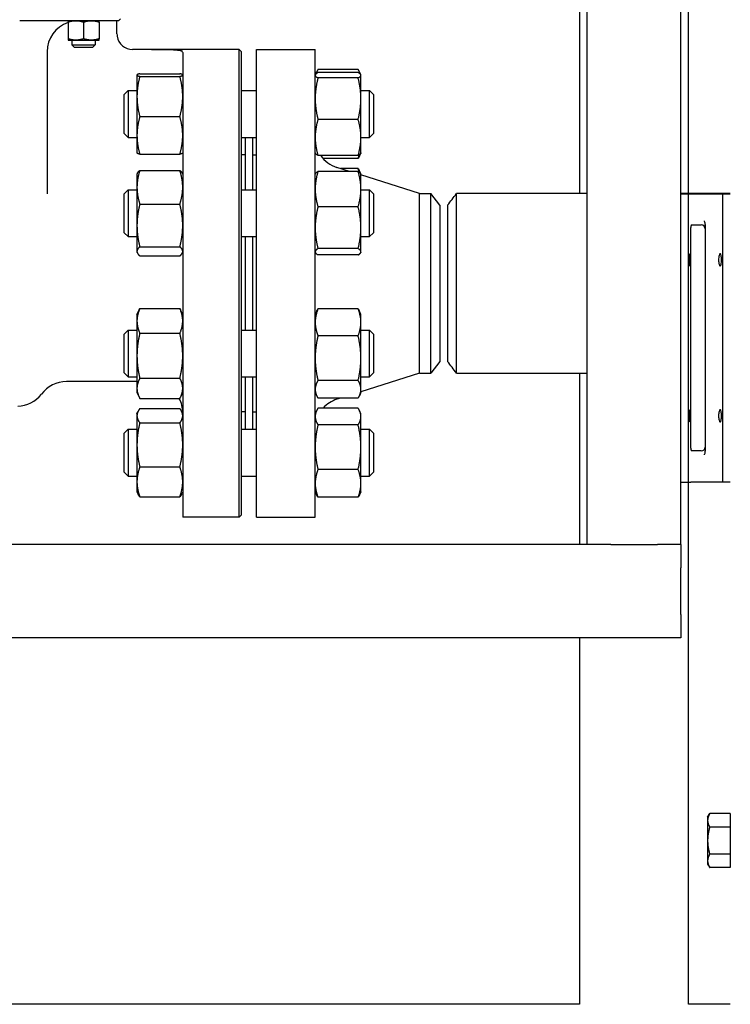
# Model space of a CAD drawing. Header units: inches. Extents: x 24 to 1128, y -69 to 748.
# Tile 556 of 656: x 999 to 1010, y 287 to 303. Entities that reach past the tile are written whole.
import ezdxf

# ---------------------------------------------------------------- set-up
doc = ezdxf.new("R2010")
doc.units = ezdxf.units.IN
doc.header["$LTSCALE"] = 32
doc.header["$MEASUREMENT"] = 0
doc.layers.add('Visible (ANSI)', color=7, linetype='Continuous', lineweight=30)

msp = doc.modelspace()

# ---------------------------------------------------------------- linework, layer by layer
at = {"layer": 'Visible (ANSI)'}
for p, q in [((1007.66005, 294.35867), (1007.66005, 310.10867)), ((1009.16005, 294.35867), (1009.16005, 310.10867)), ((1009.28453, 299.98617), (1009.28453, 304.48367)), ((1007.53453, 303.60867), (1007.53453, 299.98617)), ((1000.0752, 302.75877), (998.55374, 302.75877)), ((999.32898, 302.73644), (999.32898, 302.4686)), ((999.57898, 302.73644), (999.57898, 302.4686)), ((999.82898, 302.73644), (999.82898, 302.4686)), ((1000.13828, 302.75877), (1000.0752, 302.75877)), ((1000.11453, 302.54617), (1000.11453, 302.75877)), ((1000.13828, 302.75877), (1000.16953, 302.79002)), ((999.32898, 302.44627), (999.45398, 302.44627)), ((999.39148, 302.44627), (999.39148, 302.37082)), ((999.45398, 302.44627), (999.70398, 302.44627)), ((999.70398, 302.44627), (999.82898, 302.44627)), ((999.76648, 302.44627), (999.76648, 302.37082)), ((998.99434, 302.25877), (998.99434, 299.98374)), ((999.39148, 302.37082), (999.76648, 302.37082)), ((999.42873, 302.33357), (999.39148, 302.37082)), ((999.42873, 302.33357), (999.72923, 302.33357)), ((999.72923, 302.33357), (999.76648, 302.37082)), ((1001.16953, 302.29617), (1000.36453, 302.29617)), ((1000.66953, 302.29484), (1001.16953, 302.29484)), ((1002.07578, 302.29617), (1001.16953, 302.29617)), ((1001.16953, 302.29484), (1001.16953, 302.29617)), ((1001.16953, 302.24786), (1001.16953, 294.79617)), ((1002.07578, 294.79617), (1002.07578, 302.29617)), ((1002.10703, 302.26492), (1002.07578, 302.29617)), ((1002.10703, 302.26492), (1002.10703, 294.82742)), ((1002.35453, 294.79617), (1002.35453, 302.29617)), ((1002.35453, 302.29617), (1003.29453, 302.29617)), ((1003.29453, 294.79617), (1003.29453, 302.29617)), ((1003.29664, 301.8919), (1003.31714, 301.93585)), ((1003.98345, 301.97681), (1003.33962, 301.97681)), ((1003.98345, 301.92606), (1003.33962, 301.92606)), ((1004.02642, 301.8919), (1004.00593, 301.93585)), ((1000.43553, 301.88738), (1000.43604, 301.88846)), ((1000.43553, 301.88738), (1000.43553, 301.88629)), ((1000.43553, 301.88629), (1000.43553, 301.54242)), ((1000.48062, 301.90756), (1001.12445, 301.90756)), ((1000.48062, 301.86501), (1001.12445, 301.86501)), ((1001.16953, 301.88738), (1001.16903, 301.88846)), ((1003.29453, 301.88738), (1003.29664, 301.8919)), ((1003.98345, 301.83971), (1003.33962, 301.83971)), ((1004.02853, 301.88738), (1004.02642, 301.8919)), ((1004.02853, 301.88289), (1004.02853, 301.88738)), ((1004.02853, 301.50787), (1004.02853, 301.88289)), ((1000.22953, 301.57488), (1000.29203, 301.63738)), ((1000.29203, 301.63738), (1000.29203, 300.88738)), ((1000.29203, 301.63738), (1000.43553, 301.63738)), ((1002.10703, 301.63738), (1002.35453, 301.63738)), ((1004.02853, 301.63738), (1004.16703, 301.63738)), ((1004.16703, 300.88738), (1004.16703, 301.63738)), ((1004.22953, 301.57488), (1004.16703, 301.63738)), ((1000.22953, 300.94988), (1000.22953, 301.57488)), ((1000.43553, 301.54242), (1000.43553, 300.91851)), ((1004.02853, 300.88736), (1004.02853, 301.50787)), ((1004.22953, 301.57488), (1004.22953, 300.94988)), ((1000.48062, 301.21983), (1001.12445, 301.21983)), ((1003.98345, 301.17603), (1003.33962, 301.17603)), ((1000.22953, 300.94988), (1000.29203, 300.88738)), ((1000.29203, 300.88738), (1000.43553, 300.88738)), ((1000.43553, 300.91851), (1000.43553, 300.63738)), ((1002.10703, 300.88738), (1002.35453, 300.88738)), ((1002.16953, 300.88738), (1002.16953, 300.04626)), ((1002.28953, 300.88738), (1002.28953, 300.04626)), ((1004.02853, 300.88738), (1004.16703, 300.88738)), ((1004.02853, 300.63738), (1004.02853, 300.88736)), ((1004.22953, 300.94988), (1004.16703, 300.88738)), ((1000.43553, 300.63738), (1000.43604, 300.63629)), ((1000.48062, 300.61719), (1001.12445, 300.61719)), ((1001.16953, 300.63738), (1001.16903, 300.63629)), ((1002.16953, 300.60617), (1002.10703, 300.60617)), ((1002.29453, 300.04626), (1002.29453, 300.60617)), ((1002.29453, 300.60617), (1002.35453, 300.60617)), ((1003.29453, 300.63738), (1003.29664, 300.63285)), ((1003.98345, 300.59869), (1003.33962, 300.59869)), ((1003.98345, 300.54794), (1003.42276, 300.54794)), ((1004.02642, 300.63285), (1004.00593, 300.5889)), ((1004.02853, 300.63738), (1004.02642, 300.63285)), ((1000.48062, 300.35613), (1001.12445, 300.35613)), ((1002.29453, 300.48617), (1002.28953, 300.48617)), ((1003.98345, 300.341), (1003.33962, 300.341)), ((1003.84758, 300.341), (1003.64356, 300.40562)), ((1003.98345, 300.38776), (1003.69994, 300.38776)), ((1004.02558, 300.3026), (1004.00306, 300.35088)), ((1000.43553, 300.29626), (1000.44163, 300.30934)), ((1000.43553, 300.29626), (1000.43553, 300.08638)), ((1001.16953, 300.29626), (1001.16343, 300.30934)), ((1003.29453, 300.29626), (1003.29749, 300.3026)), ((1004.02853, 300.29626), (1004.02558, 300.3026)), ((1004.02853, 300.05715), (1004.02853, 300.29626)), ((1004.96787, 299.98617), (1004.02853, 300.28369)), ((1000.22953, 299.98376), (1000.29203, 300.04626)), ((1000.29203, 300.04626), (1000.29203, 299.29626)), ((1000.29203, 300.04626), (1000.43553, 300.04626)), ((1000.43553, 300.08638), (1000.43553, 299.47418)), ((1002.10703, 300.04626), (1002.35453, 300.04626)), ((1004.02853, 299.43843), (1004.02853, 300.05715)), ((1004.02853, 300.04626), (1004.16703, 300.04626)), ((1004.16703, 299.29626), (1004.16703, 300.04626)), ((1004.22953, 299.98376), (1004.16703, 300.04626)), ((1000.22953, 299.35876), (1000.22953, 299.98376)), ((1004.22953, 299.98376), (1004.22953, 299.35876)), ((1004.96787, 297.10617), (1004.96787, 299.98617)), ((1004.96787, 299.98617), (1005.15066, 299.98617)), ((1005.15066, 297.10617), (1005.15066, 299.98617)), ((1005.29453, 299.79867), (1005.15066, 299.98617)), ((1007.66005, 299.98617), (1005.56192, 299.98617)), ((1009.16683, 299.98617), (1009.16005, 299.98617)), ((1009.16005, 299.98367), (1009.28505, 299.98367)), ((1009.95453, 299.98617), (1009.17224, 299.98617)), ((1009.28505, 295.35867), (1009.28505, 299.98367)), ((1009.28505, 299.98367), (1009.3219, 299.98367)), ((1009.3219, 299.98367), (1009.82953, 299.98367)), ((1009.82953, 299.98367), (1009.95453, 299.98367)), ((1009.82953, 299.98367), (1009.82953, 295.35867)), ((1000.48062, 299.81662), (1001.12445, 299.81662)), ((1003.98345, 299.7733), (1003.33962, 299.7733)), ((1005.29453, 299.79867), (1005.29453, 297.29367)), ((1005.41953, 299.79863), (1005.41953, 297.29369)), ((1000.43553, 299.47418), (1000.43553, 299.05907)), ((1004.02853, 299.05254), (1004.02853, 299.43843)), ((1009.32341, 295.90034), (1009.32341, 299.442)), ((1009.32477, 299.48367), (1009.48928, 299.48367)), ((1009.55178, 299.49007), (1009.55178, 295.85227)), ((1000.22953, 299.35876), (1000.29203, 299.29626)), ((1000.29203, 299.29626), (1000.43553, 299.29626)), ((1002.10703, 299.29626), (1002.35453, 299.29626)), ((1002.16953, 299.29626), (1002.16953, 297.79608)), ((1002.28953, 299.29626), (1002.28953, 297.79608)), ((1002.29453, 297.79608), (1002.29453, 299.29626)), ((1004.02853, 299.29626), (1004.16703, 299.29626)), ((1004.22953, 299.35876), (1004.16703, 299.29626)), ((1000.48062, 299.13175), (1001.12445, 299.13175)), ((1003.98345, 299.10356), (1003.33962, 299.10356)), ((1000.43553, 299.05907), (1000.43553, 299.04626)), ((1000.43553, 299.04626), (1000.44163, 299.03318)), ((1000.48062, 298.98639), (1001.12445, 298.98639)), ((1001.16953, 299.04626), (1001.16343, 299.03318)), ((1003.29453, 299.04626), (1003.29749, 299.03992)), ((1003.98345, 299.00152), (1003.33962, 299.00152)), ((1004.02853, 299.04626), (1004.02558, 299.03992)), ((1004.02853, 299.04626), (1004.02853, 299.05254)), ((1000.48062, 298.14151), (1001.12445, 298.14151)), ((1003.98345, 298.13758), (1003.33962, 298.13758)), ((1000.43553, 298.04608), (1000.47009, 298.12019)), ((1000.43553, 298.04608), (1000.43553, 297.94298)), ((1001.16953, 298.04608), (1001.13498, 298.12019)), ((1003.29453, 298.04608), (1003.32, 298.1007)), ((1004.02853, 298.04608), (1004.00306, 298.1007)), ((1004.02853, 297.92107), (1004.02853, 298.04608)), ((1000.43553, 297.94298), (1000.43553, 297.38423)), ((1004.02853, 297.3463), (1004.02853, 297.92107)), ((1000.22953, 297.73358), (1000.29203, 297.79608)), ((1000.22953, 297.10858), (1000.22953, 297.73358)), ((1000.29203, 297.79608), (1000.29203, 297.04608)), ((1000.29203, 297.79608), (1000.43553, 297.79608)), ((1000.48062, 297.74445), (1001.12445, 297.74445)), ((1002.10703, 297.79608), (1002.35453, 297.79608)), ((1003.98345, 297.70455), (1003.33962, 297.70455)), ((1004.02853, 297.79608), (1004.16703, 297.79608)), ((1004.16703, 297.04608), (1004.16703, 297.79608)), ((1004.22953, 297.73358), (1004.16703, 297.79608)), ((1004.22953, 297.73358), (1004.22953, 297.10858)), ((1000.43553, 297.38423), (1000.43553, 296.86233)), ((1004.02853, 296.84631), (1004.02853, 297.3463)), ((1005.29453, 297.29367), (1005.15066, 297.10617)), ((1000.22953, 297.10858), (1000.29203, 297.04608)), ((1000.29203, 297.04608), (1000.43553, 297.04608)), ((1000.48062, 297.02402), (1001.12445, 297.02402)), ((1002.10703, 297.04608), (1002.35453, 297.04608)), ((1002.16953, 297.04608), (1002.16953, 296.20496)), ((1002.28953, 297.04608), (1002.28953, 296.20496)), ((1002.29453, 296.48617), (1002.29453, 297.04608)), ((1004.96787, 297.10617), (1004.02853, 296.80865)), ((1004.02853, 297.04608), (1004.16703, 297.04608)), ((1004.22953, 297.10858), (1004.16703, 297.04608)), ((1004.96787, 297.10617), (1005.15066, 297.10617)), ((1005.56192, 297.10617), (1007.66005, 297.10617)), ((1007.53453, 297.10617), (1007.53453, 294.35867)), ((1000.43553, 296.97137), (999.30337, 296.97137)), ((1003.98345, 296.98805), (1003.33962, 296.98805)), ((1000.43553, 296.86233), (1000.43553, 296.79608)), ((1000.43553, 296.79608), (1000.47009, 296.72197)), ((1001.16953, 296.79608), (1001.13498, 296.72197)), ((1003.29453, 296.79608), (1003.32, 296.74146)), ((1004.02853, 296.79608), (1004.00306, 296.74146)), ((1004.02853, 296.79608), (1004.02853, 296.84631)), ((1000.48062, 296.70065), (1001.12445, 296.70065)), ((1002.29453, 296.60617), (1002.28953, 296.60617)), ((1003.98345, 296.70458), (1003.33962, 296.70458)), ((1003.69994, 296.70458), (1003.64356, 296.68672)), ((1000.43553, 296.45496), (1000.4512, 296.48856)), ((1000.43553, 296.45496), (1000.43553, 296.42308)), ((1000.43553, 296.42308), (1000.43553, 295.95585)), ((1000.48062, 296.53686), (1001.12445, 296.53686)), ((1001.16953, 296.45496), (1001.15387, 296.48856)), ((1002.16953, 296.48617), (1002.10703, 296.48617)), ((1002.29453, 296.48617), (1002.35453, 296.48617)), ((1003.29453, 296.45496), (1003.31714, 296.50344)), ((1003.98345, 296.5444), (1003.33962, 296.5444)), ((1004.02853, 296.45496), (1004.00593, 296.50344)), ((1004.02853, 296.40998), (1004.02853, 296.45496)), ((1004.02853, 295.91833), (1004.02853, 296.40998)), ((1000.48062, 296.3093), (1001.12445, 296.3093)), ((1003.98345, 296.27555), (1003.33962, 296.27555)), ((1000.22953, 296.14246), (1000.29203, 296.20496)), ((1000.22953, 295.51746), (1000.22953, 296.14246)), ((1000.29203, 296.20496), (1000.29203, 295.45496)), ((1000.29203, 296.20496), (1000.43553, 296.20496)), ((1002.10703, 296.20496), (1002.35453, 296.20496)), ((1004.02853, 296.20496), (1004.16703, 296.20496)), ((1004.16703, 295.45496), (1004.16703, 296.20496)), ((1004.22953, 296.14246), (1004.16703, 296.20496)), ((1004.22953, 296.14246), (1004.22953, 295.51746)), ((1000.43553, 295.95585), (1000.43553, 295.36273)), ((1004.02853, 295.33832), (1004.02853, 295.91833)), ((1009.48928, 295.85867), (1009.32477, 295.85867)), ((1000.22953, 295.51746), (1000.29203, 295.45496)), ((1000.29203, 295.45496), (1000.43553, 295.45496)), ((1000.48062, 295.6024), (1001.12445, 295.6024)), ((1002.10703, 295.45496), (1002.35453, 295.45496)), ((1003.98345, 295.56111), (1003.33962, 295.56111)), ((1004.02853, 295.45496), (1004.16703, 295.45496)), ((1004.22953, 295.51746), (1004.16703, 295.45496)), ((1000.43553, 295.36273), (1000.43553, 295.20496)), ((1004.02853, 295.20496), (1004.02853, 295.33832)), ((1009.16005, 295.35867), (1009.28505, 295.35867)), ((1009.28453, 286.98367), (1009.28453, 295.35867)), ((1009.28505, 295.35867), (1009.3219, 295.35867)), ((1009.82953, 295.35867), (1009.3219, 295.35867)), ((1009.95453, 295.35867), (1009.82953, 295.35867)), ((1000.43553, 295.20496), (1000.4512, 295.17137)), ((1001.16953, 295.20496), (1001.15387, 295.17137)), ((1003.29453, 295.20496), (1003.31714, 295.15649)), ((1004.02853, 295.20496), (1004.00593, 295.15649)), ((1000.48062, 295.12307), (1001.12445, 295.12307)), ((1003.98345, 295.11553), (1003.33962, 295.11553)), ((1002.10703, 294.82742), (1002.07578, 294.79617)), ((1002.07578, 294.79617), (1001.16953, 294.79617)), ((1002.35453, 294.79617), (1003.29453, 294.79617)), ((1007.66005, 294.35867), (988.66005, 294.35867)), ((1008.03505, 294.35867), (1007.66005, 294.35867)), ((1008.03505, 294.35867), (1008.78505, 294.35867)), ((1009.16005, 294.35867), (1008.78505, 294.35867)), ((1009.16005, 294.35867), (1009.16005, 293.98367)), ((1009.16005, 293.23367), (1009.16005, 293.98367)), ((1009.16005, 293.23367), (1009.16005, 292.85867)), ((1009.16005, 292.85867), (987.16005, 292.85867)), ((1007.53453, 292.85867), (1007.53453, 286.98367)), ((1009.59053, 289.98367), (1009.62402, 290.04168)), ((1009.59053, 289.98367), (1009.59053, 289.93343)), ((1009.59053, 289.93343), (1009.59053, 289.60867)), ((1009.95453, 290.04168), (1009.62402, 290.04168)), ((1009.95453, 290.04168), (1009.95453, 289.93343)), ((1009.95453, 289.98367), (1009.95453, 289.98367)), ((1009.95453, 289.93343), (1009.95453, 289.82518)), ((1009.95453, 289.82518), (1009.62402, 289.82518)), ((1009.95453, 289.82518), (1009.95453, 289.60867)), ((1009.59053, 289.60867), (1009.59053, 289.28391)), ((1009.95453, 289.60867), (1009.95453, 289.39216)), ((1009.95453, 289.39216), (1009.62402, 289.39216)), ((1009.95453, 289.39216), (1009.95453, 289.28391)), ((1009.59053, 289.28391), (1009.59053, 289.23367)), ((1009.59053, 289.23367), (1009.62402, 289.17566)), ((1009.95453, 289.17566), (1009.62402, 289.17566)), ((1009.95453, 289.28391), (1009.95453, 289.17566)), ((1009.95453, 289.23367), (1009.95453, 289.23367)), ((1007.53453, 286.98367), (985.95453, 286.98367)), ((1009.95453, 286.98367), (1009.28453, 286.98367))]:
    msp.add_line(p, q, dxfattribs=at)
for centre, radius, start, end in [((999.49434, 302.25877), 0.5, 109.311794, 180), ((1000.36453, 302.54617), 0.25, 188.604112, 270), ((1003.79453, 300.88228), 0.5, 214.554106, 252.425284), ((1009.48928, 299.42117), 0.0625, 0, 90), ((999.30337, 296.47137), 0.5, 90, 143.477266), ((998.5219, 297.05011), 0.47244, 270, 323.477266), ((1000.66953, 296.47137), 0.5, 0, 27.294411), ((1003.79453, 296.21006), 0.5, 107.574716, 138.033818), ((1009.48928, 295.92117), 0.0625, 270, 0)]:
    msp.add_arc(centre, radius, start, end, dxfattribs=at)
for centre, start_param, end_param in [((1009.32486, 299.442), 3.14159265, 4.71238898), ((1009.32486, 295.90034), 4.71238898, 6.28318531)]:
    msp.add_ellipse(centre, major_axis=(0, -0.04167), ratio=0.03492077, start_param=start_param, end_param=end_param, dxfattribs=at)
for centre in [(1009.29598, 298.92117), (1009.29598, 296.42117)]:
    msp.add_ellipse(centre, major_axis=(0, -0.09843), ratio=0.03492077, dxfattribs=at)
for points, weights in [([(999.32898, 302.73644), (999.39597, 302.75877), (999.45398, 302.75877)], [1.01001874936, 1.04314139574, 1]), ([(999.32898, 302.75316), (999.32898, 302.74768), (999.32898, 302.73644)], [1.02411989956, 1.0264275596, 1.01001874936]), ([(999.45398, 302.75877), (999.51199, 302.75877), (999.57898, 302.73644)], [1, 1.04314139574, 1.01001874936]), ([(999.57898, 302.73644), (999.64597, 302.75877), (999.70398, 302.75877)], [1.01001874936, 1.04314139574, 1]), ([(999.70398, 302.75877), (999.76199, 302.75877), (999.82898, 302.73644)], [1, 1.04314139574, 1.01001874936]), ([(999.82898, 302.73644), (999.82898, 302.75877), (999.82898, 302.75877)], [1.01001874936, 1.04314139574, 1]), ([(999.32898, 302.4686), (999.32898, 302.44627), (999.32898, 302.44627)], [1.01001874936, 1.04314139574, 1]), ([(999.45398, 302.44627), (999.39597, 302.44627), (999.32898, 302.4686)], [1, 1.04314139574, 1.01001874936]), ([(999.57898, 302.4686), (999.51199, 302.44627), (999.45398, 302.44627)], [1.01001874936, 1.04314139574, 1]), ([(999.70398, 302.44627), (999.64597, 302.44627), (999.57898, 302.4686)], [1, 1.04314139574, 1.01001874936]), ([(999.82898, 302.4686), (999.76199, 302.44627), (999.70398, 302.44627)], [1.01001874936, 1.04314139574, 1]), ([(999.82898, 302.44627), (999.82898, 302.44627), (999.82898, 302.4686)], [1, 1.04314139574, 1.01001874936]), ([(1003.33962, 301.92606), (1003.29453, 301.90292), (1003.29453, 301.88289)], [1, 1.0379548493, 1]), ([(1003.33962, 301.97681), (1003.31491, 301.93734), (1003.30395, 301.90205)], [1, 1.02044778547, 1.01886350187]), ([(1004.01912, 301.90205), (1004.00815, 301.93734), (1003.98345, 301.97681)], [1.01886350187, 1.02044778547, 1]), ([(1004.02853, 301.88289), (1004.02853, 301.90292), (1003.98345, 301.92606)], [1, 1.0379548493, 1]), ([(1000.48062, 301.90756), (1000.43553, 301.89616), (1000.43553, 301.88629)], [1, 1.0379548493, 1]), ([(1000.43553, 301.88629), (1000.43553, 301.87641), (1000.48062, 301.86501)], [1, 1.0379548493, 1]), ([(1000.48062, 301.86501), (1000.43553, 301.69214), (1000.43553, 301.54242)], [1, 1.0379548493, 1]), ([(1001.16953, 301.88629), (1001.16953, 301.89616), (1001.12445, 301.90756)], [1, 1.0379548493, 1]), ([(1001.12445, 301.86501), (1001.16953, 301.87641), (1001.16953, 301.88629)], [1, 1.0379548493, 1]), ([(1001.16953, 301.54242), (1001.16953, 301.69214), (1001.12445, 301.86501)], [1, 1.0379548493, 1]), ([(1003.29453, 301.88289), (1003.29453, 301.86285), (1003.33962, 301.83971)], [1, 1.0379548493, 1]), ([(1003.33962, 301.83971), (1003.29453, 301.66188), (1003.29453, 301.50787)], [1, 1.0379548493, 1]), ([(1003.98345, 301.83971), (1004.02853, 301.86285), (1004.02853, 301.88289)], [1, 1.0379548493, 1]), ([(1004.02853, 301.50787), (1004.02853, 301.66188), (1003.98345, 301.83971)], [1, 1.0379548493, 1]), ([(1000.43553, 301.54242), (1000.43553, 301.3927), (1000.48062, 301.21983)], [1, 1.0379548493, 1]), ([(1001.12445, 301.21983), (1001.16953, 301.3927), (1001.16953, 301.54242)], [1, 1.0379548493, 1]), ([(1003.29453, 301.50787), (1003.29453, 301.35386), (1003.33962, 301.17603)], [1, 1.0379548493, 1]), ([(1003.98345, 301.17603), (1004.02853, 301.35386), (1004.02853, 301.50787)], [1, 1.0379548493, 1]), ([(1000.48062, 301.21983), (1000.43553, 301.05835), (1000.43553, 300.91851)], [1, 1.0379548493, 1]), ([(1001.16953, 300.91851), (1001.16953, 301.05835), (1001.12445, 301.21983)], [1, 1.0379548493, 1]), ([(1003.33962, 301.17603), (1003.29453, 301.02133), (1003.29453, 300.88736)], [1, 1.0379548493, 1]), ([(1004.02853, 300.88736), (1004.02853, 301.02133), (1003.98345, 301.17603)], [1, 1.0379548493, 1]), ([(1000.43553, 300.91851), (1000.43553, 300.77866), (1000.48062, 300.61719)], [1, 1.0379548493, 1]), ([(1001.12445, 300.61719), (1001.16953, 300.77866), (1001.16953, 300.91851)], [1, 1.0379548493, 1]), ([(1003.29453, 300.88736), (1003.29453, 300.75339), (1003.33962, 300.59869)], [1, 1.0379548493, 1]), ([(1003.98345, 300.59869), (1004.02853, 300.75339), (1004.02853, 300.88736)], [1, 1.0379548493, 1]), ([(1000.48062, 300.61719), (1000.44018, 300.62741), (1000.43604, 300.63629)], [1, 1.03391206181, 1.00722433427]), ([(1001.16903, 300.63629), (1001.16489, 300.62741), (1001.12445, 300.61719)], [1.00722433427, 1.03391206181, 1]), ([(1003.33962, 300.59869), (1003.30406, 300.61694), (1003.29664, 300.63285)], [1, 1.02969372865, 1.01292606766]), ([(1004.02642, 300.63285), (1004.019, 300.61694), (1003.98345, 300.59869)], [1.01292606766, 1.02969372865, 1]), ([(1003.98345, 300.54794), (1003.99572, 300.58043), (1004.00452, 300.61089)], [1, 1.01005189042, 1.01477953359]), ([(1004.00593, 300.5889), (1003.99671, 300.56913), (1003.98345, 300.54794)], [1.01551577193, 1.01087228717, 1]), ([(1000.48062, 300.35613), (1000.43553, 300.21157), (1000.43553, 300.08638)], [1, 1.0379548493, 1]), ([(1000.44163, 300.30934), (1000.45187, 300.33129), (1000.48062, 300.35613)], [1.01771443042, 1.02387317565, 1]), ([(1001.12445, 300.35613), (1001.1532, 300.33129), (1001.16343, 300.30934)], [1, 1.02387317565, 1.01771443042]), ([(1001.16953, 300.08638), (1001.16953, 300.21157), (1001.12445, 300.35613)], [1, 1.0379548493, 1]), ([(1003.33962, 300.341), (1003.29453, 300.18888), (1003.29453, 300.05715)], [1, 1.0379548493, 1]), ([(1003.29749, 300.3026), (1003.30585, 300.32052), (1003.33962, 300.341)], [1.01453097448, 1.02816340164, 1]), ([(1004.00452, 300.32658), (1003.99572, 300.35618), (1003.98345, 300.38776)], [1.01477953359, 1.01005189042, 1]), ([(1003.98345, 300.38776), (1003.99472, 300.36877), (1004.00306, 300.35088)], [1, 1.00922838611, 1.0139691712]), ([(1004.02853, 300.05715), (1004.02853, 300.18888), (1003.98345, 300.341)], [1, 1.0379548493, 1]), ([(1003.98345, 300.341), (1004.01722, 300.32052), (1004.02558, 300.3026)], [1, 1.02816340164, 1.01453097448]), ([(1000.43553, 300.08638), (1000.43553, 299.96118), (1000.48062, 299.81662)], [1, 1.0379548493, 1]), ([(1001.12445, 299.81662), (1001.16953, 299.96118), (1001.16953, 300.08638)], [1, 1.0379548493, 1]), ([(1003.29453, 300.05715), (1003.29453, 299.92541), (1003.33962, 299.7733)], [1, 1.0379548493, 1]), ([(1003.98345, 299.7733), (1004.02853, 299.92541), (1004.02853, 300.05715)], [1, 1.0379548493, 1]), ([(1000.48062, 299.81662), (1000.43553, 299.63311), (1000.43553, 299.47418)], [1, 1.0379548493, 1]), ([(1001.16953, 299.47418), (1001.16953, 299.63311), (1001.12445, 299.81662)], [1, 1.0379548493, 1]), ([(1003.33962, 299.7733), (1003.29453, 299.59384), (1003.29453, 299.43843)], [1, 1.0379548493, 1]), ([(1004.02853, 299.43843), (1004.02853, 299.59384), (1003.98345, 299.7733)], [1, 1.0379548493, 1]), ([(1000.43553, 299.47418), (1000.43553, 299.31526), (1000.48062, 299.13175)], [1, 1.0379548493, 1]), ([(1001.12445, 299.13175), (1001.16953, 299.31526), (1001.16953, 299.47418)], [1, 1.0379548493, 1]), ([(1003.29453, 299.43843), (1003.29453, 299.28301), (1003.33962, 299.10356)], [1, 1.0379548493, 1]), ([(1003.98345, 299.10356), (1004.02853, 299.28301), (1004.02853, 299.43843)], [1, 1.0379548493, 1]), ([(1000.48062, 299.13175), (1000.43553, 299.0928), (1000.43553, 299.05907)], [1, 1.0379548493, 1]), ([(1001.16953, 299.05907), (1001.16953, 299.0928), (1001.12445, 299.13175)], [1, 1.0379548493, 1]), ([(1003.33962, 299.10356), (1003.29453, 299.07622), (1003.29453, 299.05254)], [1, 1.0379548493, 1]), ([(1004.02853, 299.05254), (1004.02853, 299.07622), (1003.98345, 299.10356)], [1, 1.0379548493, 1]), ([(1000.43553, 299.05907), (1000.43553, 299.02534), (1000.48062, 298.98639)], [1, 1.0379548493, 1]), ([(1001.12445, 298.98639), (1001.16953, 299.02534), (1001.16953, 299.05907)], [1, 1.0379548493, 1]), ([(1003.29453, 299.05254), (1003.29453, 299.02886), (1003.33962, 299.00152)], [1, 1.0379548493, 1]), ([(1003.98345, 299.00152), (1004.02853, 299.02886), (1004.02853, 299.05254)], [1, 1.0379548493, 1]), ([(1000.48062, 298.14151), (1000.43553, 298.03512), (1000.43553, 297.94298)], [1, 1.0379548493, 1]), ([(1000.47009, 298.12019), (1000.47498, 298.13068), (1000.48062, 298.14151)], [1.00807367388, 1.00459253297, 1]), ([(1001.12445, 298.14151), (1001.13008, 298.13068), (1001.13498, 298.12019)], [1, 1.00459253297, 1.00807367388]), ([(1001.16953, 297.94298), (1001.16953, 298.03512), (1001.12445, 298.14151)], [1, 1.0379548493, 1]), ([(1003.33962, 298.13758), (1003.29453, 298.02155), (1003.29453, 297.92107)], [1, 1.0379548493, 1]), ([(1003.32, 298.1007), (1003.32834, 298.11859), (1003.33962, 298.13758)], [1.0139691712, 1.00922838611, 1]), ([(1004.02853, 297.92107), (1004.02853, 298.02155), (1003.98345, 298.13758)], [1, 1.0379548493, 1]), ([(1003.98345, 298.13758), (1003.99472, 298.11859), (1004.00306, 298.1007)], [1, 1.00922838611, 1.0139691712]), ([(1000.43553, 297.94298), (1000.43553, 297.85084), (1000.48062, 297.74445)], [1, 1.0379548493, 1]), ([(1001.12445, 297.74445), (1001.16953, 297.85084), (1001.16953, 297.94298)], [1, 1.0379548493, 1]), ([(1003.29453, 297.92107), (1003.29453, 297.82058), (1003.33962, 297.70455)], [1, 1.0379548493, 1]), ([(1003.98345, 297.70455), (1004.02853, 297.82058), (1004.02853, 297.92107)], [1, 1.0379548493, 1]), ([(1000.48062, 297.74445), (1000.43553, 297.55141), (1000.43553, 297.38423)], [1, 1.0379548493, 1]), ([(1001.16953, 297.38423), (1001.16953, 297.55141), (1001.12445, 297.74445)], [1, 1.0379548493, 1]), ([(1003.33962, 297.70455), (1003.29453, 297.51257), (1003.29453, 297.3463)], [1, 1.0379548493, 1]), ([(1004.02853, 297.3463), (1004.02853, 297.51257), (1003.98345, 297.70455)], [1, 1.0379548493, 1]), ([(1000.43553, 297.38423), (1000.43553, 297.21705), (1000.48062, 297.02402)], [1, 1.0379548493, 1]), ([(1001.12445, 297.02402), (1001.16953, 297.21705), (1001.16953, 297.38423)], [1, 1.0379548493, 1]), ([(1003.29453, 297.3463), (1003.29453, 297.18004), (1003.33962, 296.98805)], [1, 1.0379548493, 1]), ([(1003.98345, 296.98805), (1004.02853, 297.18004), (1004.02853, 297.3463)], [1, 1.0379548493, 1]), ([(1000.48062, 297.02402), (1000.43553, 296.93737), (1000.43553, 296.86233)], [1, 1.0379548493, 1]), ([(1001.16953, 296.86233), (1001.16953, 296.93737), (1001.12445, 297.02402)], [1, 1.0379548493, 1]), ([(1003.33962, 296.98805), (1003.29453, 296.91209), (1003.29453, 296.84631)], [1, 1.0379548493, 1]), ([(1004.02853, 296.84631), (1004.02853, 296.91209), (1003.98345, 296.98805)], [1, 1.0379548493, 1]), ([(1000.43553, 296.86233), (1000.43553, 296.78729), (1000.48062, 296.70065)], [1, 1.0379548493, 1]), ([(1001.12445, 296.70065), (1001.16953, 296.78729), (1001.16953, 296.86233)], [1, 1.0379548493, 1]), ([(1003.29453, 296.84631), (1003.29453, 296.78053), (1003.33962, 296.70458)], [1, 1.0379548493, 1]), ([(1003.98345, 296.70458), (1004.02853, 296.78053), (1004.02853, 296.84631)], [1, 1.0379548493, 1]), ([(1000.48062, 296.53686), (1000.43553, 296.47589), (1000.43553, 296.42308)], [1, 1.0379548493, 1]), ([(1000.43553, 296.42308), (1000.43553, 296.37027), (1000.48062, 296.3093)], [1, 1.0379548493, 1]), ([(1001.16953, 296.42308), (1001.16953, 296.47589), (1001.12445, 296.53686)], [1, 1.0379548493, 1]), ([(1001.12445, 296.3093), (1001.16953, 296.37027), (1001.16953, 296.42308)], [1, 1.0379548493, 1]), ([(1003.33962, 296.5444), (1003.29453, 296.47236), (1003.29453, 296.40998)], [1, 1.0379548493, 1]), ([(1003.29453, 296.40998), (1003.29453, 296.34759), (1003.33962, 296.27555)], [1, 1.0379548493, 1]), ([(1004.02853, 296.40998), (1004.02853, 296.47236), (1003.98345, 296.5444)], [1, 1.0379548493, 1]), ([(1003.98345, 296.27555), (1004.02853, 296.34759), (1004.02853, 296.40998)], [1, 1.0379548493, 1]), ([(1000.48062, 296.3093), (1000.43553, 296.11989), (1000.43553, 295.95585)], [1, 1.0379548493, 1]), ([(1001.16953, 295.95585), (1001.16953, 296.11989), (1001.12445, 296.3093)], [1, 1.0379548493, 1]), ([(1003.33962, 296.27555), (1003.29453, 296.08412), (1003.29453, 295.91833)], [1, 1.0379548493, 1]), ([(1004.02853, 295.91833), (1004.02853, 296.08412), (1003.98345, 296.27555)], [1, 1.0379548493, 1]), ([(1000.43553, 295.95585), (1000.43553, 295.79181), (1000.48062, 295.6024)], [1, 1.0379548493, 1]), ([(1001.12445, 295.6024), (1001.16953, 295.79181), (1001.16953, 295.95585)], [1, 1.0379548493, 1]), ([(1003.29453, 295.91833), (1003.29453, 295.75255), (1003.33962, 295.56111)], [1, 1.0379548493, 1]), ([(1003.98345, 295.56111), (1004.02853, 295.75255), (1004.02853, 295.91833)], [1, 1.0379548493, 1]), ([(1000.48062, 295.6024), (1000.43553, 295.47396), (1000.43553, 295.36273)], [1, 1.0379548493, 1]), ([(1001.16953, 295.36273), (1001.16953, 295.47396), (1001.12445, 295.6024)], [1, 1.0379548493, 1]), ([(1003.33962, 295.56111), (1003.29453, 295.44172), (1003.29453, 295.33832)], [1, 1.0379548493, 1]), ([(1004.02853, 295.33832), (1004.02853, 295.44172), (1003.98345, 295.56111)], [1, 1.0379548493, 1]), ([(1000.43553, 295.36273), (1000.43553, 295.2515), (1000.48062, 295.12307)], [1, 1.0379548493, 1]), ([(1001.12445, 295.12307), (1001.16953, 295.2515), (1001.16953, 295.36273)], [1, 1.0379548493, 1]), ([(1003.29453, 295.33832), (1003.29453, 295.23492), (1003.33962, 295.11553)], [1, 1.0379548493, 1]), ([(1003.98345, 295.11553), (1004.02853, 295.23492), (1004.02853, 295.33832)], [1, 1.0379548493, 1]), ([(1000.48062, 295.12307), (1000.46195, 295.14832), (1000.4512, 295.17137)], [1, 1.01537751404, 1.01829454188]), ([(1001.15387, 295.17137), (1001.14312, 295.14832), (1001.12445, 295.12307)], [1.01829454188, 1.01537751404, 1]), ([(1003.33962, 295.11553), (1003.32636, 295.13671), (1003.31714, 295.15649)], [1, 1.01087228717, 1.01551577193]), ([(1004.00593, 295.15649), (1003.99671, 295.13671), (1003.98345, 295.11553)], [1.01551577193, 1.01087228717, 1]), ([(1009.62402, 290.04168), (1009.59053, 289.98367), (1009.59053, 289.93343)], [1, 1.0379548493, 1]), ([(1009.59053, 289.93343), (1009.59053, 289.88319), (1009.62402, 289.82518)], [1, 1.0379548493, 1]), ([(1009.62402, 289.82518), (1009.59053, 289.70915), (1009.59053, 289.60867)], [1, 1.0379548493, 1]), ([(1009.59053, 289.60867), (1009.59053, 289.50819), (1009.62402, 289.39216)], [1, 1.0379548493, 1]), ([(1009.62402, 289.39216), (1009.59053, 289.33415), (1009.59053, 289.28391)], [1, 1.0379548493, 1]), ([(1009.59053, 289.28391), (1009.59053, 289.23367), (1009.62402, 289.17566)], [1, 1.0379548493, 1])]:
    msp.add_rational_spline(points, weights, degree=2, dxfattribs=at)
for points in [[(1000.11453, 302.54617), (1000.11457, 302.53367), (1000.11556, 302.52107), (1000.11735, 302.50877)], [(1005.41953, 299.79867), (1005.467, 299.86117), (1005.51446, 299.92367), (1005.56192, 299.98617)], [(1009.16683, 299.98612), (1009.19514, 299.98614), (1009.22345, 299.98533), (1009.2517, 299.98367)], [(1009.3219, 299.98367), (1009.32196, 299.98367), (1009.32202, 299.98356), (1009.32207, 299.98337)], [(1005.56192, 297.10617), (1005.51446, 297.16867), (1005.467, 297.23117), (1005.41953, 297.29367)], [(1009.32207, 295.35897), (1009.32202, 295.35877), (1009.32196, 295.35867), (1009.3219, 295.35867)]]:
    msp.add_open_spline(points, degree=3, dxfattribs=at)
for points, knots in [([(1001.16953, 302.24786), (1001.16953, 302.25797), (1001.15713, 302.26702), (1001.10617, 302.28056), (1001.06759, 302.28514), (1000.97858, 302.29099), (1000.92239, 302.29269), (1000.79925, 302.29457), (1000.7323, 302.29484), (1000.66953, 302.29484)], [1.93811812, 1.93811812, 1.93811812, 1.93811812, 2.41964166, 2.41964166, 2.90116521, 2.90116521, 3.37944905, 3.37944905, 3.85773289, 3.85773289, 3.85773289, 3.85773289]), ([(1005.56192, 297.10619), (1005.56192, 297.10627), (1005.56192, 297.14152), (1005.56192, 297.28875), (1005.56191, 297.41212), (1005.56191, 297.72341), (1005.56191, 297.91091), (1005.56191, 298.31841), (1005.56191, 298.53869), (1005.56191, 298.96512), (1005.56191, 299.17101), (1005.56191, 299.52993), (1005.56191, 299.6822), (1005.56192, 299.9004), (1005.56192, 299.96624), (1005.56192, 299.98486), (1005.56192, 299.98615), (1005.56192, 299.98612)], [-1.57267431, -1.57267431, -1.57267431, -1.57267431, -1.1908901, -1.1908901, -0.74775686, -0.74775686, -0.30609723, -0.30609723, 0.1436733, 0.1436733, 0.59274122, 0.59274122, 1.04590561, 1.04590561, 1.49882494, 1.49882494, 1.57267431, 1.57267431, 1.57267431, 1.57267431]), ([(1009.25712, 299.98367), (1009.25045, 299.98406), (1009.24377, 299.98441), (1009.21459, 299.98572), (1009.19206, 299.9862), (1009.16954, 299.98615)], [-1.6316482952, -1.6316482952, -1.6316482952, -1.6316482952, -1.6177304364, -1.6177304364, -1.5707963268, -1.5707963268, -1.5707963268, -1.5707963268]), ([(1009.55178, 299.49007), (1009.55178, 299.49329), (1009.55168, 299.49651), (1009.5509, 299.50899), (1009.54946, 299.5181), (1009.54429, 299.53587), (1009.54099, 299.54208), (1009.5385, 299.54604), (1009.53846, 299.54611), (1009.53842, 299.54617)], [0, 0, 0, 0, 0.024551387, 0.024551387, 0.095629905, 0.095629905, 0.174881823, 0.174881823, 0.176157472, 0.176157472, 0.176157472, 0.176157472]), ([(1009.81252, 298.92117), (1009.81252, 298.90883), (1009.81213, 298.89568), (1009.81048, 298.87152), (1009.80921, 298.86051), (1009.80604, 298.84293), (1009.80392, 298.83528), (1009.79889, 298.82519), (1009.79597, 298.82274), (1009.79012, 298.82274), (1009.78678, 298.82525), (1009.78027, 298.83545), (1009.77711, 298.84313), (1009.77203, 298.86068), (1009.76975, 298.87162), (1009.76667, 298.89568), (1009.76588, 298.90881), (1009.76588, 298.93353), (1009.76667, 298.94666), (1009.76975, 298.97072), (1009.77203, 298.98165), (1009.77711, 298.99921), (1009.78027, 299.00689), (1009.78678, 299.01709), (1009.79012, 299.01959), (1009.79597, 299.01959), (1009.79889, 299.01715), (1009.80392, 299.00706), (1009.80604, 298.99941), (1009.80921, 298.98183), (1009.81048, 298.97082), (1009.81213, 298.94666), (1009.81252, 298.93351), (1009.81252, 298.92117)], [0, 0, 0, 0, 0.09401122, 0.09401122, 0.18802243, 0.18802243, 0.28431105, 0.28431105, 0.38059967, 0.38059967, 0.4782167, 0.4782167, 0.57583373, 0.57583373, 0.6699888, 0.6699888, 0.76414388, 0.76414388, 0.85829895, 0.85829895, 0.95245403, 0.95245403, 1.05007106, 1.05007106, 1.14768808, 1.14768808, 1.2439767, 1.2439767, 1.34026532, 1.34026532, 1.43427654, 1.43427654, 1.52828776, 1.52828776, 1.52828776, 1.52828776]), ([(1009.81252, 296.42117), (1009.81252, 296.40883), (1009.81213, 296.39568), (1009.81048, 296.37152), (1009.80921, 296.36051), (1009.80604, 296.34293), (1009.80392, 296.33528), (1009.79889, 296.32519), (1009.79597, 296.32274), (1009.79012, 296.32274), (1009.78678, 296.32525), (1009.78027, 296.33545), (1009.77711, 296.34313), (1009.77203, 296.36068), (1009.76975, 296.37162), (1009.76667, 296.39568), (1009.76588, 296.40881), (1009.76588, 296.43353), (1009.76667, 296.44666), (1009.76975, 296.47072), (1009.77203, 296.48165), (1009.77711, 296.49921), (1009.78027, 296.50689), (1009.78678, 296.51709), (1009.79012, 296.51959), (1009.79597, 296.51959), (1009.79889, 296.51715), (1009.80392, 296.50706), (1009.80604, 296.49941), (1009.80921, 296.48183), (1009.81048, 296.47082), (1009.81213, 296.44666), (1009.81252, 296.43351), (1009.81252, 296.42117)], [0, 0, 0, 0, 0.09401122, 0.09401122, 0.18802243, 0.18802243, 0.28431105, 0.28431105, 0.38059967, 0.38059967, 0.4782167, 0.4782167, 0.57583373, 0.57583373, 0.6699888, 0.6699888, 0.76414388, 0.76414388, 0.85829895, 0.85829895, 0.95245403, 0.95245403, 1.05007106, 1.05007106, 1.14768808, 1.14768808, 1.2439767, 1.2439767, 1.34026532, 1.34026532, 1.43427654, 1.43427654, 1.52828776, 1.52828776, 1.52828776, 1.52828776]), ([(1009.53842, 295.79617), (1009.53846, 295.79623), (1009.5385, 295.79629), (1009.54164, 295.8013), (1009.54417, 295.8069), (1009.54839, 295.81994), (1009.54991, 295.82736), (1009.55147, 295.84068), (1009.55178, 295.84648), (1009.55178, 295.85227)], [-0.000682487, -0.000682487, -0.000682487, -0.000682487, 0, 0, 0.053671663, 0.053671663, 0.113306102, 0.113306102, 0.157716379, 0.157716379, 0.157716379, 0.157716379])]:
    msp.add_open_spline(points, degree=3, knots=knots, dxfattribs=at)

doc.saveas('drawing.dxf')
